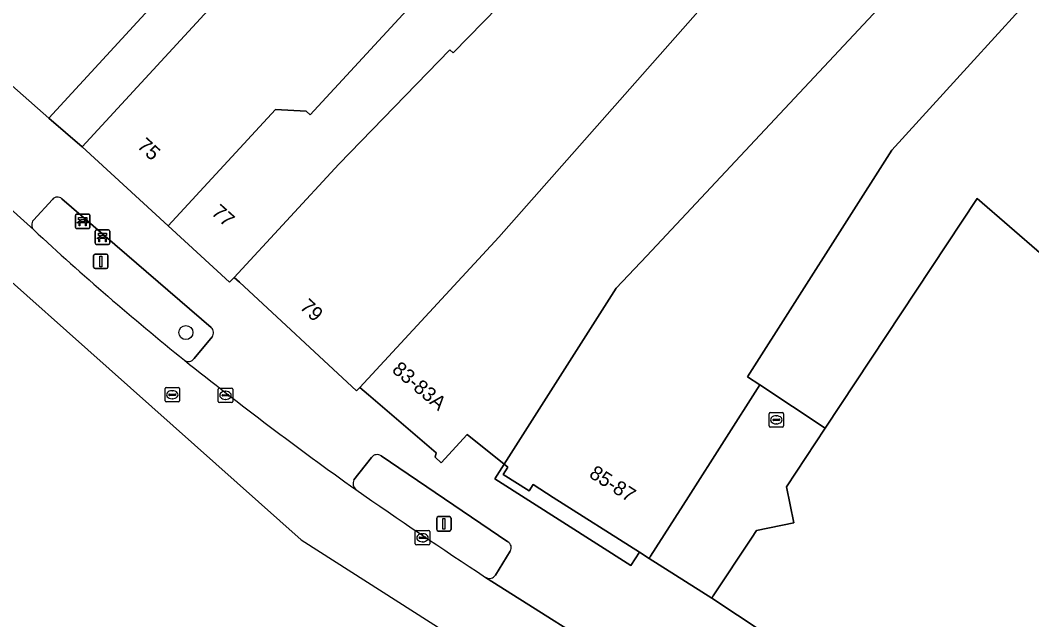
# Model space of a CAD drawing. Extents: x 161771 to 163125, y 382475 to 383179.
# Drawn here: x 162075.7 to 162145.8, y 382686.8 to 382728.4 of the extents above; entities that cross this region are included whole.
import ezdxf

# ---------------------------------------------------------------- set-up
doc = ezdxf.new("R2010")
doc.units = 0
for name, color, linetype in [('IMGEO_Bank', 7, 'Continuous'), ('IMGEO_Boom', 7, 'Continuous'), ('IMGEO_Groenvoorziening', 7, 'Continuous'), ('IMGEO_Kolk', 7, 'Continuous'), ('IMGEO_Lichtmast', 7, 'Continuous'), ('IMGEO_Pand', 7, 'Continuous'), ('IMGEO_Pand_nummerreeks', 7, 'Continuous'), ('IMGEO_Pand_overbouw', 7, 'Continuous'), ('IMGEO_Parkeervlak_halfverhard', 7, 'Continuous'), ('IMGEO_Parkeervlak_open', 7, 'Continuous'), ('IMGEO_Rijbaan_lokaal_open', 7, 'Continuous'), ('IMGEO_Rioolput', 7, 'Continuous'), ('IMGEO_Voetpad_open', 7, 'Continuous')]:
    doc.layers.add(name, color=color, linetype=linetype)

msp = doc.modelspace()

# ---------------------------------------------------------------- linework, layer by layer
at = {"layer": 'IMGEO_Bank'}
for p, q in [((162079.51, 382714.021), (162079.51, 382714.862)), ((162079.51, 382714.862), (162079.51, 382714.021)), ((162079.585, 382714.946), (162080.426, 382714.946)), ((162080.426, 382714.946), (162079.585, 382714.946)), ((162079.819, 382714.452), (162079.819, 382714.558)), ((162079.863, 382714.558), (162079.863, 382714.452)), ((162080.151, 382714.564), (162079.869, 382714.564)), ((162080.157, 382714.452), (162080.157, 382714.558)), ((162080.201, 382714.558), (162080.201, 382714.452)), ((162080.51, 382714.871), (162080.51, 382714.03)), ((162080.51, 382714.03), (162080.51, 382714.871)), ((162080.435, 382713.946), (162079.594, 382713.946)), ((162079.594, 382713.946), (162080.435, 382713.946)), ((162080.207, 382714.344), (162079.814, 382714.344)), ((162079.869, 382714.446), (162080.151, 382714.446)), ((162080.884, 382712.926), (162080.884, 382713.767)), ((162080.884, 382713.767), (162080.884, 382712.926)), ((162080.959, 382713.851), (162081.8, 382713.851)), ((162081.8, 382713.851), (162080.959, 382713.851)), ((162081.884, 382713.776), (162081.884, 382712.935)), ((162081.884, 382712.935), (162081.884, 382713.776)), ((162081.581, 382713.249), (162081.188, 382713.249)), ((162081.193, 382713.357), (162081.193, 382713.463)), ((162081.237, 382713.463), (162081.237, 382713.357)), ((162081.525, 382713.469), (162081.243, 382713.469)), ((162081.243, 382713.351), (162081.525, 382713.351)), ((162081.531, 382713.357), (162081.531, 382713.463)), ((162081.575, 382713.463), (162081.575, 382713.357)), ((162081.809, 382712.851), (162080.968, 382712.851)), ((162080.968, 382712.851), (162081.809, 382712.851))]:
    msp.add_line(p, q, dxfattribs=at)
for points in [[(162079.813, 382714.564), (162079.727, 382714.564), (162079.727, 382714.725), (162080.29, 382714.725), (162080.29, 382714.564), (162080.207, 382714.564)], [(162079.757, 382714.344), (162079.615, 382714.344), (162079.727, 382714.446), (162079.813, 382714.446)], [(162079.807, 382714.337), (162079.807, 382714.13), (162079.764, 382714.13), (162079.764, 382714.337)], [(162080.207, 382714.446), (162080.29, 382714.446), (162080.402, 382714.344), (162080.263, 382714.344)], [(162080.257, 382714.337), (162080.257, 382714.13), (162080.213, 382714.13), (162080.213, 382714.337)], [(162081.131, 382713.249), (162080.989, 382713.249), (162081.101, 382713.351), (162081.187, 382713.351)], [(162081.187, 382713.469), (162081.101, 382713.469), (162081.101, 382713.63), (162081.664, 382713.63), (162081.664, 382713.469), (162081.581, 382713.469)], [(162081.181, 382713.242), (162081.181, 382713.035), (162081.138, 382713.035), (162081.138, 382713.242)], [(162081.581, 382713.351), (162081.664, 382713.351), (162081.776, 382713.249), (162081.637, 382713.249)], [(162081.631, 382713.242), (162081.631, 382713.035), (162081.587, 382713.035), (162081.587, 382713.242)]]:
    msp.add_lwpolyline(points, dxfattribs=at)
for centre, radius, start, end in [((162079.588, 382714.868), 0.0779, 92.4484, 184.28452), ((162079.588, 382714.868), 0.0779, 92.4484, 184.28452), ((162079.812, 382714.557), 0.00671, 2.89567, 87.10433), ((162079.812, 382714.453), 0.00671, 272.89567, 357.10433), ((162079.869, 382714.557), 0.00671, 92.89567, 177.10433), ((162079.869, 382714.453), 0.00671, 182.89567, 267.10433), ((162080.151, 382714.557), 0.00671, 2.89567, 87.10433), ((162080.151, 382714.453), 0.00671, 272.89567, 357.10433), ((162080.208, 382714.557), 0.00671, 92.89567, 177.10433), ((162080.208, 382714.453), 0.00671, 182.89567, 267.10433), ((162080.432, 382714.868), 0.0779, 2.4484, 94.28452), ((162080.432, 382714.868), 0.0779, 2.4484, 94.28452), ((162079.588, 382714.024), 0.0779, 182.4484, 274.28452), ((162079.588, 382714.024), 0.0779, 182.4484, 274.28452), ((162079.757, 382714.337), 0.00671, 2.89567, 87.10433), ((162079.814, 382714.337), 0.00671, 92.89567, 177.10433), ((162080.206, 382714.337), 0.00671, 2.89567, 87.10433), ((162080.263, 382714.337), 0.00671, 92.89567, 177.10433), ((162080.432, 382714.024), 0.0779, 272.4484, 4.28452), ((162080.432, 382714.024), 0.0779, 272.4484, 4.28452), ((162080.962, 382713.773), 0.0779, 92.4484, 184.28452), ((162080.962, 382713.773), 0.0779, 92.4484, 184.28452), ((162081.806, 382713.773), 0.0779, 2.4484, 94.28452), ((162081.806, 382713.773), 0.0779, 2.4484, 94.28452), ((162081.131, 382713.242), 0.00671, 2.89567, 87.10433), ((162081.188, 382713.242), 0.00671, 92.89567, 177.10433), ((162081.186, 382713.462), 0.00671, 2.89567, 87.10433), ((162081.186, 382713.358), 0.00671, 272.89567, 357.10433), ((162081.243, 382713.462), 0.00671, 92.89567, 177.10433), ((162081.243, 382713.358), 0.00671, 182.89567, 267.10433), ((162081.525, 382713.462), 0.00671, 2.89567, 87.10433), ((162081.525, 382713.358), 0.00671, 272.89567, 357.10433), ((162081.582, 382713.462), 0.00671, 92.89567, 177.10433), ((162081.582, 382713.358), 0.00671, 182.89567, 267.10433), ((162081.58, 382713.242), 0.00671, 2.89567, 87.10433), ((162081.637, 382713.242), 0.00671, 92.89567, 177.10433), ((162080.962, 382712.929), 0.0779, 182.4484, 274.28452), ((162080.962, 382712.929), 0.0779, 182.4484, 274.28452), ((162081.806, 382712.929), 0.0779, 272.4484, 4.28452), ((162081.806, 382712.929), 0.0779, 272.4484, 4.28452)]:
    msp.add_arc(centre, radius, start, end, dxfattribs=at)
at = {"layer": 'IMGEO_Boom'}
msp.add_circle((162087.166, 382706.736), 0.489, dxfattribs=at)
at = {"layer": 'IMGEO_Groenvoorziening'}
for points in [[(162077.906, 382715.971), (162076.59, 382714.541)], [(162088.922, 382707.095), (162078.567, 382716.024)], [(162087.741, 382704.933), (162088.986, 382706.426)], [(162100.045, 382698.073), (162098.82, 382696.511)], [(162109.503, 382692.211), (162100.714, 382698.174)], [(162108.651, 382689.904), (162109.672, 382691.573)]]:
    msp.add_lwpolyline(points, dxfattribs=at)
for centre, radius, start, end in [((162078.263, 382715.664), 0.471, 49.84119, 139.32733), ((162076.989, 382714.211), 0.517, 140.42088, 223.10132), ((162215.256, 382863.569), 204.048, 227.19765, 231.08008), ((162088.587, 382706.725), 0.499, 323.11447, 47.81469), ((162087.345, 382705.204), 0.479, 234.37773, 325.61886), ((162100.431, 382697.784), 0.482, 54.01594, 143.15446), ((162099.344, 382696.266), 0.578, 154.92509, 227.89088), ((162363.849, 383077.651), 464.704, 235.24807, 236.58803), ((162109.278, 382691.81), 0.46, 328.97218, 60.70053), ((162108.222, 382690.189), 0.515, 239.04531, 326.44901)]:
    msp.add_arc(centre, radius, start, end, dxfattribs=at)
at = {"layer": 'IMGEO_Kolk'}
for p, q in [((162089.416, 382701.952), (162089.416, 382702.804)), ((162089.491, 382702.878), (162090.343, 382702.878)), ((162089.904, 382702.658), (162089.929, 382702.658)), ((162090.417, 382702.804), (162090.417, 382701.952)), ((162090.343, 382701.878), (162089.491, 382701.878)), ((162089.675, 382702.372), (162089.675, 382702.384)), ((162090.113, 382702.335), (162089.715, 382702.335)), ((162089.718, 382702.421), (162090.116, 382702.421)), ((162089.927, 382702.098), (162089.902, 382702.098)), ((162090.159, 382702.384), (162090.159, 382702.372)), ((162127.7, 382701.179), (162128.552, 382701.179)), ((162127.625, 382700.253), (162127.625, 382701.105)), ((162127.884, 382700.673), (162127.884, 382700.685)), ((162128.322, 382700.636), (162127.924, 382700.636)), ((162127.927, 382700.722), (162128.325, 382700.722)), ((162128.113, 382700.959), (162128.138, 382700.959)), ((162128.368, 382700.685), (162128.368, 382700.673)), ((162128.626, 382701.105), (162128.626, 382700.253)), ((162128.552, 382700.179), (162127.7, 382700.179)), ((162128.136, 382700.399), (162128.111, 382700.399)), ((162103.082, 382692.069), (162103.082, 382692.921)), ((162103.157, 382692.995), (162104.009, 382692.995)), ((162103.57, 382692.775), (162103.595, 382692.775)), ((162104.083, 382692.921), (162104.083, 382692.069)), ((162103.341, 382692.489), (162103.341, 382692.501)), ((162103.779, 382692.452), (162103.381, 382692.452)), ((162103.384, 382692.538), (162103.782, 382692.538)), ((162103.593, 382692.215), (162103.568, 382692.215)), ((162103.825, 382692.501), (162103.825, 382692.489)), ((162104.009, 382691.995), (162103.157, 382691.995))]:
    msp.add_line(p, q, dxfattribs=at)
for points in [[(162089.416, 382701.952), (162089.416, 382702.804)], [(162089.491, 382702.878), (162090.343, 382702.878)], [(162090.417, 382702.804), (162090.417, 382701.952)], [(162090.343, 382701.878), (162089.491, 382701.878)], [(162127.7, 382701.179), (162128.552, 382701.179)], [(162127.625, 382700.253), (162127.625, 382701.105)], [(162128.626, 382701.105), (162128.626, 382700.253)], [(162128.552, 382700.179), (162127.7, 382700.179)], [(162103.082, 382692.069), (162103.082, 382692.921)], [(162103.157, 382692.995), (162104.009, 382692.995)], [(162104.083, 382692.921), (162104.083, 382692.069)], [(162104.009, 382691.995), (162103.157, 382691.995)]]:
    msp.add_lwpolyline(points, dxfattribs=at)
for centre, radius, start, end in [((162089.493, 382702.802), 0.0765, 91.55205, 178.44795), ((162089.493, 382702.802), 0.0765, 91.55205, 178.44795), ((162090.341, 382702.802), 0.0765, 1.55205, 88.44795), ((162090.341, 382702.802), 0.0765, 1.55205, 88.44795), ((162089.493, 382701.954), 0.0765, 181.55205, 268.44795), ((162089.493, 382701.954), 0.0765, 181.55205, 268.44795), ((162089.715, 382702.381), 0.0403, 85.87752, 175.75265), ((162089.712, 382702.371), 0.0366, 178.93798, 274.71019), ((162090.116, 382702.378), 0.043, 264.86636, 352.45326), ((162090.12, 382702.383), 0.0386, 1.73085, 96.63898), ((162090.341, 382701.954), 0.0765, 271.55205, 358.44795), ((162090.341, 382701.954), 0.0765, 271.55205, 358.44795), ((162127.702, 382701.103), 0.0765, 91.55205, 178.44795), ((162127.702, 382701.103), 0.0765, 91.55205, 178.44795), ((162128.55, 382701.103), 0.0765, 1.55205, 88.44795), ((162128.55, 382701.103), 0.0765, 1.55205, 88.44795), ((162127.924, 382700.682), 0.0403, 85.87752, 175.75265), ((162127.921, 382700.672), 0.0366, 178.93798, 274.71019), ((162128.325, 382700.679), 0.043, 264.86636, 352.45326), ((162128.329, 382700.684), 0.0386, 1.73085, 96.63898), ((162127.702, 382700.255), 0.0765, 181.55205, 268.44795), ((162127.702, 382700.255), 0.0765, 181.55205, 268.44795), ((162128.55, 382700.255), 0.0765, 271.55205, 358.44795), ((162128.55, 382700.255), 0.0765, 271.55205, 358.44795), ((162103.159, 382692.919), 0.0765, 91.55205, 178.44795), ((162103.159, 382692.919), 0.0765, 91.55205, 178.44795), ((162104.007, 382692.919), 0.0765, 1.55205, 88.44795), ((162104.007, 382692.919), 0.0765, 1.55205, 88.44795), ((162103.159, 382692.071), 0.0765, 181.55205, 268.44795), ((162103.159, 382692.071), 0.0765, 181.55205, 268.44795), ((162103.381, 382692.498), 0.0403, 85.87752, 175.75265), ((162103.378, 382692.488), 0.0366, 178.93798, 274.71019), ((162103.782, 382692.495), 0.043, 264.86636, 352.45326), ((162103.786, 382692.5), 0.0386, 1.73085, 96.63898), ((162104.007, 382692.071), 0.0765, 271.55205, 358.44795), ((162104.007, 382692.071), 0.0765, 271.55205, 358.44795)]:
    msp.add_arc(centre, radius, start, end, dxfattribs=at)
for centre, major_axis, ratio, start_param, end_param in [((162089.903, 382702.378), (-0.387, 0.002), 0.722429, 4.712389, 7.853982), ((162089.928, 382702.378), (-0.39, 0.002), 0.717154, 1.570796, 4.712389), ((162128.112, 382700.679), (-0.387, 0.002), 0.722429, 4.712389, 7.853982), ((162128.137, 382700.679), (-0.39, 0.002), 0.717154, 1.570796, 4.712389), ((162103.569, 382692.495), (-0.387, 0.002), 0.722429, 4.712389, 7.853982), ((162103.594, 382692.495), (-0.39, 0.002), 0.717154, 1.570796, 4.712389)]:
    msp.add_ellipse(centre, major_axis=major_axis, ratio=ratio, start_param=start_param, end_param=end_param, dxfattribs=at)
at = {"layer": 'IMGEO_Lichtmast'}
for p, q in [((162080.769, 382711.271), (162080.769, 382712.071)), ((162080.769, 382712.071), (162080.769, 382711.271)), ((162080.869, 382712.171), (162081.659, 382712.171)), ((162081.659, 382712.171), (162080.869, 382712.171)), ((162081.759, 382712.071), (162081.759, 382711.271)), ((162081.759, 382711.271), (162081.759, 382712.071)), ((162081.659, 382711.171), (162080.869, 382711.171)), ((162080.869, 382711.171), (162081.659, 382711.171)), ((162104.571, 382693.061), (162104.571, 382693.861)), ((162104.571, 382693.861), (162104.571, 382693.061)), ((162104.671, 382693.961), (162105.461, 382693.961)), ((162105.461, 382693.961), (162104.671, 382693.961)), ((162105.561, 382693.861), (162105.561, 382693.061)), ((162105.561, 382693.061), (162105.561, 382693.861)), ((162105.461, 382692.961), (162104.671, 382692.961)), ((162104.671, 382692.961), (162105.461, 382692.961))]:
    msp.add_line(p, q, dxfattribs=at)
for points in [[(162081.189, 382712.046), (162081.339, 382712.046), (162081.339, 382711.296), (162081.189, 382711.296), (162081.189, 382712.046)], [(162104.991, 382693.836), (162105.141, 382693.836), (162105.141, 382693.086), (162104.991, 382693.086), (162104.991, 382693.836)]]:
    msp.add_lwpolyline(points, dxfattribs=at)
for centre, start, end in [((162080.869, 382712.071), 90, 180), ((162080.869, 382712.071), 90, 180), ((162081.659, 382712.071), 0, 90), ((162081.659, 382712.071), 360, 90), ((162080.869, 382711.271), 180, 270), ((162080.869, 382711.271), 180, 270), ((162081.659, 382711.271), 270, 0), ((162081.659, 382711.271), 270, 0), ((162104.671, 382693.861), 90, 180), ((162104.671, 382693.861), 90, 180), ((162105.461, 382693.861), 0, 90), ((162105.461, 382693.861), 360, 90), ((162104.671, 382693.061), 180, 270), ((162104.671, 382693.061), 180, 270), ((162105.461, 382693.061), 270, 0), ((162105.461, 382693.061), 270, 0)]:
    msp.add_arc(centre, 0.1, start, end, dxfattribs=at)
at = {"layer": 'IMGEO_Pand'}
for points in [[(162116.144, 382736.828), (162125.315, 382747.027), (162122.059, 382750), (162121.926, 382750.121), (162121.814, 382750), (162116.17, 382743.891), (162102.503, 382729.099), (162095.786, 382721.83), (162095.503, 382722.092), (162093.393, 382722.202), (162085.93, 382714.149), (162090.199, 382710.224), (162090.512, 382710.562), (162097.79, 382718.416), (162105.478, 382726.361), (162105.708, 382726.149)], [(162123.57, 382730.005), (162132.852, 382740.143), (162125.315, 382747.027), (162116.144, 382736.828), (162105.708, 382726.149), (162105.478, 382726.361), (162097.79, 382718.416), (162090.512, 382710.562), (162090.877, 382710.223), (162099.002, 382702.692), (162099.225, 382702.933), (162108.878, 382713.348)], [(162139.628, 382733.955), (162132.852, 382740.143), (162123.57, 382730.005), (162108.878, 382713.348), (162099.225, 382702.933), (162099.827, 382702.418), (162104.528, 382698.394), (162104.458, 382698.078), (162104.869, 382697.7), (162106.669, 382699.658), (162109.246, 382697.596), (162117.027, 382709.813), (162119.138, 382712.068)], [(162085.93, 382714.149), (162093.393, 382722.202), (162095.503, 382722.092), (162095.786, 382721.83), (162102.503, 382729.099), (162095.037, 382735.974), (162091.73, 382732.386), (162079.971, 382719.627)], [(162136.147, 382719.38), (162141.6, 382725.38), (162144.962, 382729.08), (162144.54, 382729.468), (162139.628, 382733.955), (162119.138, 382712.068), (162117.027, 382709.813), (162109.246, 382697.596), (162109.51, 382697.385), (162109.188, 382696.879), (162110.977, 382695.741), (162111.257, 382696.181), (162112.64, 382695.3), (162118.626, 382691.489), (162119.304, 382691.057), (162119.401, 382691.209), (162122.035, 382695.346), (162126.981, 382703.116), (162126.137, 382703.654)], [(162123.74, 382688.459), (162123.641, 382688.309), (162155.142, 382667.451), (162155.872, 382668.555), (162156.045, 382668.44), (162158.193, 382672.956), (162161.532, 382679.977), (162161.176, 382680.213), (162170.916, 382691.071), (162169.537, 382692.264), (162166.263, 382695.098), (162167.606, 382696.65), (162170.21, 382699.659), (162152.742, 382714.774), (162148.795, 382710.213), (162142.065, 382716.037), (162131.52, 382700.111), (162128.821, 382696.035), (162129.331, 382693.526), (162126.747, 382693), (162126.402, 382692.478)]]:
    msp.add_lwpolyline(points, close=True, dxfattribs=at)
at = {"layer": 'IMGEO_Pand_overbouw'}
msp.add_lwpolyline([(162131.52, 382700.111), (162126.981, 382703.116), (162122.035, 382695.346), (162119.401, 382691.209), (162119.304, 382691.057), (162123.641, 382688.309), (162123.74, 382688.459), (162126.402, 382692.478), (162126.747, 382693), (162129.331, 382693.526), (162128.821, 382696.035)], close=True, dxfattribs=at)
at = {"layer": 'IMGEO_Parkeervlak_halfverhard'}
msp.add_lwpolyline([(162110.062, 382761.485), (162106.798, 382764.182), (162102.686, 382767.576), (162086.466, 382750), (162068.232, 382729.901), (162070.722, 382727.712), (162077.668, 382721.606), (162086.196, 382730.901), (162096.706, 382742.256), (162103.912, 382750)], dxfattribs=at)
at = {"layer": 'IMGEO_Parkeervlak_open'}
msp.add_lwpolyline([(162148.89, 382750), (162140.377, 382740.156), (162147.959, 382733.187), (162144.54, 382729.468), (162144.962, 382729.08), (162141.6, 382725.38), (162136.147, 382719.38), (162126.137, 382703.654), (162126.981, 382703.116), (162131.52, 382700.111), (162142.065, 382716.037), (162148.795, 382710.213)], dxfattribs=at)
at = {"layer": 'IMGEO_Rijbaan_lokaal_open'}
for points in [[(162086.196, 382730.901), (162077.668, 382721.606), (162079.971, 382719.627), (162091.73, 382732.386)], [(162076.611, 382713.858), (162072.148, 382717.856), (162066.446, 382723.002), (162066.242, 382722.779), (162064.984, 382721.357), (162060.923, 382725.005), (162059.829, 382723.81), (162095.172, 382692.349), (162140.733, 382663.262), (162141.217, 382662.958), (162186.349, 382640.853), (162188.567, 382639.907), (162191.293, 382638.722), (162191.188, 382638.482), (162191.681, 382638.241), (162211.378, 382629.505)], [(162154.006, 382658.112), (162132.517, 382671.637), (162133.505, 382673.273), (162133.652, 382673.53), (162129.806, 382675.974), (162127.873, 382677.156), (162107.957, 382689.747)]]:
    msp.add_lwpolyline(points, dxfattribs=at)
msp.add_lwpolyline([(162128.821, 382696.035), (162131.52, 382700.111), (162126.981, 382703.116), (162122.035, 382695.346), (162119.401, 382691.209), (162119.304, 382691.057), (162123.641, 382688.309), (162123.74, 382688.459), (162126.402, 382692.478), (162126.747, 382693), (162129.331, 382693.526)], close=True, dxfattribs=at)
for centre, radius, start, end in [((162215.256, 382863.569), 204.048, 227.19765, 231.08008), ((162260.432, 382922.073), 277.952, 231.41133, 234.48276), ((162363.849, 383077.651), 464.704, 235.24807, 236.58803)]:
    msp.add_arc(centre, radius, start, end, dxfattribs=at)
at = {"layer": 'IMGEO_Rioolput'}
for p, q in [((162085.725, 382701.992), (162085.725, 382702.844)), ((162085.8, 382702.918), (162086.652, 382702.918)), ((162086.213, 382702.698), (162086.238, 382702.698)), ((162086.726, 382702.844), (162086.726, 382701.992)), ((162086.652, 382701.918), (162085.8, 382701.918)), ((162085.984, 382702.412), (162085.984, 382702.424)), ((162086.422, 382702.375), (162086.024, 382702.375)), ((162086.027, 382702.461), (162086.425, 382702.461)), ((162086.236, 382702.138), (162086.211, 382702.138)), ((162086.468, 382702.424), (162086.468, 382702.412))]:
    msp.add_line(p, q, dxfattribs=at)
for points in [[(162085.725, 382701.992), (162085.725, 382702.844)], [(162085.8, 382702.918), (162086.652, 382702.918)], [(162086.726, 382702.844), (162086.726, 382701.992)], [(162086.652, 382701.918), (162085.8, 382701.918)]]:
    msp.add_lwpolyline(points, dxfattribs=at)
for centre, radius, start, end in [((162085.802, 382702.842), 0.0765, 91.55205, 178.44795), ((162085.802, 382702.842), 0.0765, 91.55205, 178.44795), ((162086.65, 382702.842), 0.0765, 1.55205, 88.44795), ((162086.65, 382702.842), 0.0765, 1.55205, 88.44795), ((162085.802, 382701.994), 0.0765, 181.55205, 268.44795), ((162085.802, 382701.994), 0.0765, 181.55205, 268.44795), ((162086.024, 382702.421), 0.0403, 85.87752, 175.75265), ((162086.021, 382702.411), 0.0366, 178.93798, 274.71019), ((162086.425, 382702.418), 0.043, 264.86636, 352.45326), ((162086.429, 382702.423), 0.0386, 1.73085, 96.63898), ((162086.65, 382701.994), 0.0765, 271.55205, 358.44795), ((162086.65, 382701.994), 0.0765, 271.55205, 358.44795)]:
    msp.add_arc(centre, radius, start, end, dxfattribs=at)
for centre, major_axis, ratio, start_param, end_param in [((162086.212, 382702.418), (-0.387, 0.002), 0.722429, 4.712389, 7.853982), ((162086.237, 382702.418), (-0.39, 0.002), 0.717154, 1.570796, 4.712389)]:
    msp.add_ellipse(centre, major_axis=major_axis, ratio=ratio, start_param=start_param, end_param=end_param, dxfattribs=at)
at = {"layer": 'IMGEO_Voetpad_open'}
for points in [[(162119.304, 382691.057), (162118.626, 382691.489), (162118.03, 382690.57), (162108.592, 382696.578), (162109.246, 382697.596), (162106.669, 382699.658), (162104.869, 382697.7), (162104.458, 382698.078), (162104.528, 382698.394), (162099.827, 382702.418), (162099.225, 382702.933), (162099.002, 382702.692), (162090.877, 382710.223), (162090.512, 382710.562), (162090.199, 382710.224), (162085.93, 382714.149), (162079.971, 382719.627), (162077.668, 382721.606), (162070.722, 382727.712), (162066.446, 382723.002), (162072.148, 382717.856), (162076.611, 382713.858)], [(162076.59, 382714.541), (162077.906, 382715.971)], [(162078.567, 382716.024), (162088.922, 382707.095)], [(162088.986, 382706.426), (162087.741, 382704.933)], [(162098.82, 382696.511), (162100.045, 382698.073)], [(162100.714, 382698.174), (162109.503, 382692.211)], [(162109.672, 382691.573), (162108.651, 382689.904)], [(162159.498, 382657.284), (162164.159, 382655.281), (162164.994, 382657.286), (162166.726, 382662.151), (162158.988, 382665.812), (162158.834, 382665.885), (162155.47, 382667.312), (162155.142, 382667.451), (162123.641, 382688.309), (162119.304, 382691.057)], [(162107.957, 382689.747), (162127.873, 382677.156), (162129.164, 382679.245), (162131.048, 382678.059), (162129.806, 382675.974), (162133.652, 382673.53), (162133.505, 382673.273), (162136.982, 382671.042), (162151.466, 382661.952), (162151.842, 382662.545), (162156.972, 382659.358), (162156.611, 382658.724)]]:
    msp.add_lwpolyline(points, dxfattribs=at)
msp.add_lwpolyline([(162111.257, 382696.181), (162110.977, 382695.741), (162109.188, 382696.879), (162109.51, 382697.385), (162109.246, 382697.596), (162108.592, 382696.578), (162118.03, 382690.57), (162118.626, 382691.489), (162112.64, 382695.3)], close=True, dxfattribs=at)
for centre, radius, start, end in [((162078.263, 382715.664), 0.471, 49.84119, 139.32733), ((162076.989, 382714.211), 0.517, 140.42088, 223.10132), ((162088.587, 382706.725), 0.499, 323.11447, 47.81469), ((162087.345, 382705.204), 0.479, 234.37773, 325.61886), ((162260.432, 382922.073), 277.952, 231.41133, 234.48276), ((162100.431, 382697.784), 0.482, 54.01594, 143.15446), ((162099.344, 382696.266), 0.578, 154.92509, 227.89088), ((162109.278, 382691.81), 0.46, 328.97218, 60.70053), ((162108.222, 382690.189), 0.515, 239.04531, 326.44901)]:
    msp.add_arc(centre, radius, start, end, dxfattribs=at)

# ---------------------------------------------------------------- texts
at = {"layer": 'IMGEO_Pand_nummerreeks'}
for s, rotation, p in [('75', 317.53854, (162083.726, 382719.606)), ('77', 318.09387, (162088.873, 382714.975)), ('79', 317.1714, (162095.012, 382708.436)), ('83-83A', 319.77263, (162101.401, 382704.049)), ('85-87', 327.51329, (162115.068, 382696.742))]:
    msp.add_text(s, height=1, rotation=rotation, dxfattribs=at).set_placement(p)

doc.saveas('drawing.dxf')
